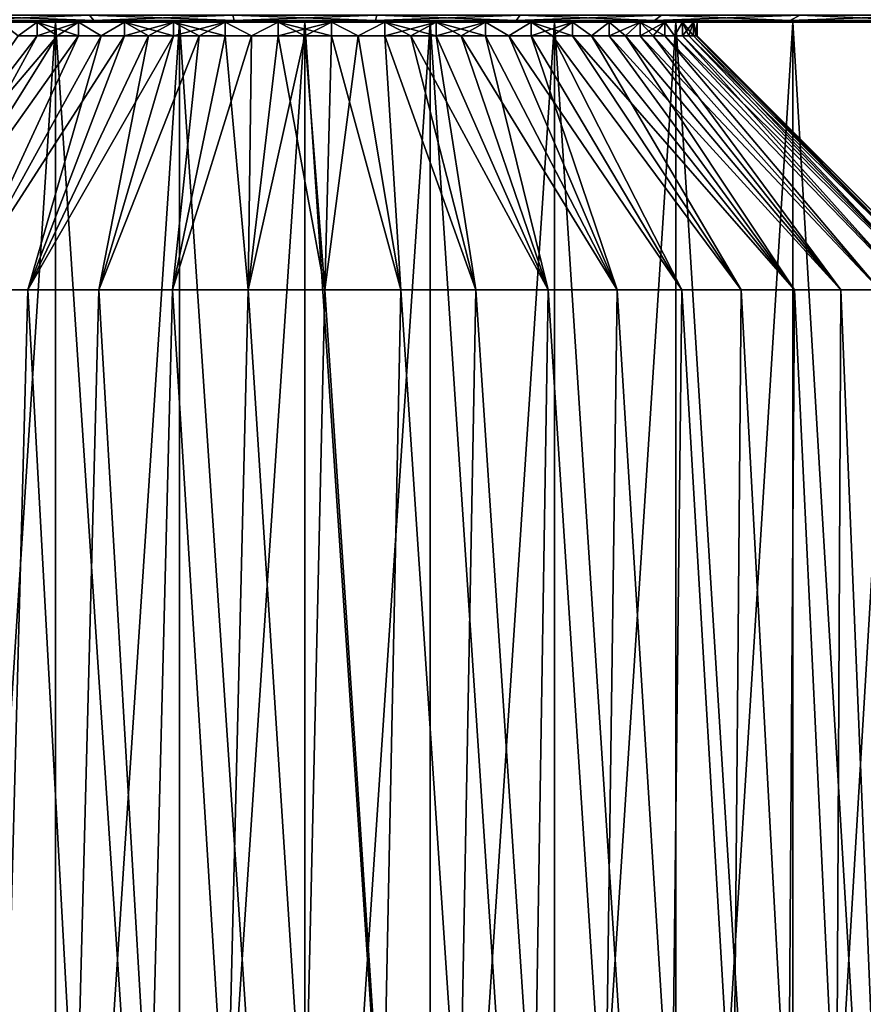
# Model space of a CAD drawing. Header units: metres. Extents: x -109 to 109, y -78 to 121.
# Tile 320 of 656: x -80 to -70, y 99 to 110. Entities that reach past the tile are written whole.
import ezdxf

# ---------------------------------------------------------------- set-up
doc = ezdxf.new("R2010")
doc.units = ezdxf.units.M
doc.layers.add('solid_508554_SW0001', color=7, linetype='CONTINUOUS')

msp = doc.modelspace()

# ---------------------------------------------------------------- linework, layer by layer
at = {"layer": 'solid_508554_SW0001'}
for points in [[(-80.289268, 109.844559, -47.619591), (-79.573021, 109.825623, -47.444843), (-81.072449, 109.825623, -47.069153)], [(-80.289268, 109.844559, -16.380411), (-81.072357, 109.825623, -16.930819), (-79.572922, 109.825623, -16.555138)], [(-80.364944, 109.901176, -16.068478), (-80.289268, 109.844559, -16.380411), (-78.787376, 109.844559, -16.090944)], [(-78.833054, 109.901176, -15.77323), (-80.364944, 109.901176, -16.068478), (-78.787376, 109.844559, -16.090944)], [(-80.364944, 109.901176, -47.931522), (-78.833054, 109.901176, -48.226768), (-80.289268, 109.844559, -47.619591)], [(-78.833054, 109.901176, -48.226768), (-78.787376, 109.844559, -47.909058), (-80.289268, 109.844559, -47.619591)], [(-78.787376, 109.844559, -16.090944), (-80.289268, 109.844559, -16.380411), (-79.572922, 109.825623, -16.555138)], [(-80.289268, 109.844559, -47.619591), (-78.787376, 109.844559, -47.909058), (-79.573021, 109.825623, -47.444843)], [(-78.787376, 109.844559, -47.909058), (-78.043976, 109.825623, -47.671719), (-79.573021, 109.825623, -47.444843)], [(-78.787376, 109.844559, -16.090944), (-79.572922, 109.825623, -16.555138), (-78.043877, 109.825623, -16.328272)], [(-78.833054, 109.901176, -15.77323), (-78.787376, 109.844559, -16.090944), (-77.264771, 109.844559, -15.945553)], [(-77.280037, 109.901176, -15.624934), (-78.833054, 109.901176, -15.77323), (-77.264771, 109.844559, -15.945553)], [(-78.833054, 109.901176, -48.226768), (-77.280037, 109.901176, -48.375065), (-78.787376, 109.844559, -47.909058)], [(-77.280037, 109.901176, -48.375065), (-77.264771, 109.844559, -48.054447), (-78.787376, 109.844559, -47.909058)], [(-77.264771, 109.844559, -15.945553), (-78.787376, 109.844559, -16.090944), (-78.043877, 109.825623, -16.328272)], [(-78.787376, 109.844559, -47.909058), (-77.264771, 109.844559, -48.054447), (-78.043976, 109.825623, -47.671719)], [(-77.264771, 109.844559, -48.054447), (-76.500046, 109.825623, -47.747589), (-78.043976, 109.825623, -47.671719)], [(-77.264771, 109.844559, -15.945553), (-78.043877, 109.825623, -16.328272), (-76.499954, 109.825623, -16.252409)], [(-77.280037, 109.901176, -15.624934), (-77.264771, 109.844559, -15.945553), (-75.735229, 109.844559, -15.945553)], [(-75.719963, 109.901176, -15.624934), (-77.280037, 109.901176, -15.624934), (-75.735229, 109.844559, -15.945553)], [(-77.280037, 109.901176, -48.375065), (-75.719963, 109.901176, -48.375065), (-77.264771, 109.844559, -48.054447)], [(-75.719963, 109.901176, -48.375065), (-75.735229, 109.844559, -48.054447), (-77.264771, 109.844559, -48.054447)], [(-75.735229, 109.844559, -15.945553), (-77.264771, 109.844559, -15.945553), (-76.499954, 109.825623, -16.252409)], [(-77.264771, 109.844559, -48.054447), (-75.735229, 109.844559, -48.054447), (-76.500046, 109.825623, -47.747589)], [(-75.735229, 109.844559, -48.054447), (-74.956123, 109.825623, -47.671726), (-76.500046, 109.825623, -47.747589)], [(-75.735229, 109.844559, -15.945553), (-76.499954, 109.825623, -16.252409), (-74.956024, 109.825623, -16.328281)], [(-75.719963, 109.901176, -15.624934), (-75.735229, 109.844559, -15.945553), (-74.212624, 109.844559, -16.090944)], [(-74.166946, 109.901176, -48.226768), (-74.212624, 109.844559, -47.909058), (-75.735229, 109.844559, -48.054447)], [(-75.719963, 109.901176, -48.375065), (-74.166946, 109.901176, -48.226768), (-75.735229, 109.844559, -48.054447)], [(-74.212624, 109.844559, -16.090944), (-75.735229, 109.844559, -15.945553), (-74.956024, 109.825623, -16.328281)], [(-75.735229, 109.844559, -48.054447), (-74.212624, 109.844559, -47.909058), (-74.956123, 109.825623, -47.671726)], [(-74.166946, 109.901176, -15.77323), (-75.719963, 109.901176, -15.624934), (-74.212624, 109.844559, -16.090944)], [(-74.212624, 109.844559, -47.909058), (-73.427078, 109.825623, -47.444862), (-74.956123, 109.825623, -47.671726)], [(-74.212624, 109.844559, -16.090944), (-74.956024, 109.825623, -16.328281), (-73.426979, 109.825623, -16.555157)], [(-74.166946, 109.901176, -15.77323), (-74.212624, 109.844559, -16.090944), (-72.710732, 109.844559, -16.380411)], [(-72.635056, 109.901176, -47.931522), (-72.710732, 109.844559, -47.619591), (-74.212624, 109.844559, -47.909058)], [(-74.166946, 109.901176, -48.226768), (-72.635056, 109.901176, -47.931522), (-74.212624, 109.844559, -47.909058)], [(-72.710732, 109.844559, -16.380411), (-74.212624, 109.844559, -16.090944), (-73.426979, 109.825623, -16.555157)], [(-74.212624, 109.844559, -47.909058), (-72.710732, 109.844559, -47.619591), (-73.427078, 109.825623, -47.444862)], [(-72.635056, 109.901176, -16.068478), (-74.166946, 109.901176, -15.77323), (-72.710732, 109.844559, -16.380411)], [(-72.710732, 109.844559, -47.619591), (-71.927643, 109.825623, -47.06918), (-73.427078, 109.825623, -47.444862)], [(-72.710732, 109.844559, -16.380411), (-73.426979, 109.825623, -16.555157), (-71.927551, 109.825623, -16.930847)], [(-72.635056, 109.901176, -16.068478), (-72.710732, 109.844559, -16.380411), (-71.243149, 109.844559, -16.811331)], [(-71.138168, 109.901176, -47.491997), (-71.243149, 109.844559, -47.188671), (-72.710732, 109.844559, -47.619591)], [(-72.635056, 109.901176, -47.931522), (-71.138168, 109.901176, -47.491997), (-72.710732, 109.844559, -47.619591)], [(-71.243149, 109.844559, -16.811331), (-72.710732, 109.844559, -16.380411), (-71.927551, 109.825623, -16.930847)], [(-72.710732, 109.844559, -47.619591), (-71.243149, 109.844559, -47.188671), (-71.927643, 109.825623, -47.06918)], [(-71.138168, 109.901176, -16.508003), (-72.635056, 109.901176, -16.068478), (-71.243149, 109.844559, -16.811331)], [(-71.243149, 109.844559, -47.188671), (-70.472275, 109.825623, -46.548306), (-71.927643, 109.825623, -47.06918)], [(-71.243149, 109.844559, -16.811331), (-71.927551, 109.825623, -16.930847), (-70.472183, 109.825623, -17.451733)], [(-71.138168, 109.901176, -16.508003), (-71.243149, 109.844559, -16.811331), (-69.823181, 109.844559, -17.379801)], [(-69.689835, 109.901176, -46.912174), (-69.823181, 109.844559, -46.620197), (-71.243149, 109.844559, -47.188671)], [(-71.138168, 109.901176, -47.491997), (-69.689835, 109.901176, -46.912174), (-71.243149, 109.844559, -47.188671)], [(-69.823181, 109.844559, -17.379801), (-71.243149, 109.844559, -16.811331), (-70.472183, 109.825623, -17.451733)], [(-71.243149, 109.844559, -47.188671), (-69.823181, 109.844559, -46.620197), (-70.472275, 109.825623, -46.548306)], [(-69.689835, 109.901176, -17.087826), (-71.138168, 109.901176, -16.508003), (-69.823181, 109.844559, -17.379801)], [(-69.823181, 109.844559, -46.620197), (-69.074997, 109.825623, -45.88726), (-70.472275, 109.825623, -46.548306)], [(-69.823181, 109.844559, -17.379801), (-70.472183, 109.825623, -17.451733), (-69.074913, 109.825623, -18.112785)], [(-77.858849, 109.825623, -19.071213), (-85.250725, 109.825623, -18.907581), (-86.492172, 109.825623, -19.828594)], [(-79.202827, 109.825623, -19.284077), (-77.858849, 109.825623, -19.071213), (-86.492172, 109.825623, -19.828594)], [(-80.517212, 109.825623, -19.636263), (-79.202827, 109.825623, -19.284077), (-86.492172, 109.825623, -19.828594)], [(-85.250809, 109.825623, -45.092365), (-83.925087, 109.825623, -45.887215), (-67.749275, 109.825623, -45.092419)], [(-76.5, 109.825623, -45), (-85.250809, 109.825623, -45.092365), (-67.749275, 109.825623, -45.092419)], [(-79.202827, 109.825623, -44.715923), (-80.517212, 109.825623, -44.363735), (-85.250809, 109.825623, -45.092365)], [(-77.858849, 109.825623, -44.928787), (-79.202827, 109.825623, -44.715923), (-85.250809, 109.825623, -45.092365)], [(-76.5, 109.825623, -45), (-77.858849, 109.825623, -44.928787), (-85.250809, 109.825623, -45.092365)], [(-69.074913, 109.825623, -18.112785), (-83.925003, 109.825623, -18.11274), (-85.250725, 109.825623, -18.907581)], [(-67.749191, 109.825623, -18.907635), (-69.074913, 109.825623, -18.112785), (-85.250725, 109.825623, -18.907581)], [(-76.5, 109.825623, -19), (-67.749191, 109.825623, -18.907635), (-85.250725, 109.825623, -18.907581)], [(-77.858849, 109.825623, -19.071213), (-76.5, 109.825623, -19), (-85.250725, 109.825623, -18.907581)], [(-83.925087, 109.825623, -45.887215), (-69.074997, 109.825623, -45.88726), (-67.749275, 109.825623, -45.092419)], [(-83.925087, 109.825623, -45.887215), (-82.527817, 109.825623, -46.548267), (-69.074997, 109.825623, -45.88726)], [(-70.472183, 109.825623, -17.451733), (-82.527725, 109.825623, -17.451694), (-83.925003, 109.825623, -18.11274)], [(-69.074913, 109.825623, -18.112785), (-70.472183, 109.825623, -17.451733), (-83.925003, 109.825623, -18.11274)], [(-82.527817, 109.825623, -46.548267), (-70.472275, 109.825623, -46.548306), (-69.074997, 109.825623, -45.88726)], [(-82.527817, 109.825623, -46.548267), (-81.072449, 109.825623, -47.069153), (-70.472275, 109.825623, -46.548306)], [(-71.927551, 109.825623, -16.930847), (-81.072357, 109.825623, -16.930819), (-82.527725, 109.825623, -17.451694)], [(-70.472183, 109.825623, -17.451733), (-71.927551, 109.825623, -16.930847), (-82.527725, 109.825623, -17.451694)], [(-81.072449, 109.825623, -47.069153), (-71.927643, 109.825623, -47.06918), (-70.472275, 109.825623, -46.548306)], [(-81.072449, 109.825623, -47.069153), (-79.573021, 109.825623, -47.444843), (-71.927643, 109.825623, -47.06918)], [(-73.426979, 109.825623, -16.555157), (-79.572922, 109.825623, -16.555138), (-81.072357, 109.825623, -16.930819)], [(-71.927551, 109.825623, -16.930847), (-73.426979, 109.825623, -16.555157), (-81.072357, 109.825623, -16.930819)], [(-80.710419, 109.825623, -32.578693), (-72.25, 109.825623, -32), (-80.75, 109.825623, -32)], [(-72.289581, 109.825623, -31.421307), (-80.710419, 109.825623, -31.421307), (-80.75, 109.825623, -32)], [(-72.25, 109.825623, -32), (-72.289581, 109.825623, -31.421307), (-80.75, 109.825623, -32)], [(-80.710419, 109.825623, -32.578693), (-80.5924, 109.825623, -33.146618), (-72.289581, 109.825623, -32.578693)], [(-80.710419, 109.825623, -32.578693), (-72.289581, 109.825623, -32.578693), (-72.25, 109.825623, -32)], [(-72.289581, 109.825623, -31.421307), (-72.4076, 109.825623, -30.85338), (-80.710419, 109.825623, -31.421307)], [(-72.4076, 109.825623, -30.85338), (-80.5924, 109.825623, -30.85338), (-80.710419, 109.825623, -31.421307)], [(-80.5924, 109.825623, -33.146618), (-80.398148, 109.825623, -33.693195), (-72.4076, 109.825623, -33.146618)], [(-80.5924, 109.825623, -33.146618), (-72.4076, 109.825623, -33.146618), (-72.289581, 109.825623, -32.578693)], [(-72.4076, 109.825623, -30.85338), (-72.601852, 109.825623, -30.306805), (-80.5924, 109.825623, -30.85338)], [(-72.601852, 109.825623, -30.306805), (-80.398148, 109.825623, -30.306805), (-80.5924, 109.825623, -30.85338)], [(-80.517212, 109.825623, -19.636263), (-80.517212, 89.525627, -19.636263), (-79.20285, 89.525627, -19.284081)], [(-80.517212, 109.825623, -19.636263), (-79.20285, 89.525627, -19.284081), (-79.202827, 109.825623, -19.284077)], [(-79.202827, 109.825623, -44.715923), (-79.20285, 89.525627, -44.715919), (-80.517212, 89.525627, -44.363735)], [(-79.202827, 109.825623, -44.715923), (-80.517212, 89.525627, -44.363735), (-80.517212, 109.825623, -44.363735)], [(-80.398148, 109.825623, -33.693195), (-80.131279, 109.825623, -34.208233), (-72.601852, 109.825623, -33.693195)], [(-80.398148, 109.825623, -33.693195), (-72.601852, 109.825623, -33.693195), (-72.4076, 109.825623, -33.146618)], [(-72.601852, 109.825623, -30.306805), (-72.868721, 109.825623, -29.791767), (-80.398148, 109.825623, -30.306805)], [(-72.868721, 109.825623, -29.791767), (-80.131279, 109.825623, -29.791767), (-80.398148, 109.825623, -30.306805)], [(-80.131279, 109.825623, -34.208233), (-79.796761, 109.825623, -34.682133), (-72.868721, 109.825623, -34.208233)], [(-80.131279, 109.825623, -34.208233), (-72.868721, 109.825623, -34.208233), (-72.601852, 109.825623, -33.693195)], [(-72.868721, 109.825623, -29.791767), (-73.203239, 109.825623, -29.317867), (-80.131279, 109.825623, -29.791767)], [(-73.203239, 109.825623, -29.317867), (-79.796761, 109.825623, -29.317867), (-80.131279, 109.825623, -29.791767)], [(-79.796761, 109.825623, -34.682133), (-79.400841, 109.825623, -35.106064), (-73.203239, 109.825623, -34.682133)], [(-79.796761, 109.825623, -34.682133), (-73.203239, 109.825623, -34.682133), (-72.868721, 109.825623, -34.208233)], [(-73.599159, 109.825623, -28.893936), (-79.400841, 109.825623, -28.893936), (-79.796761, 109.825623, -29.317867)], [(-73.203239, 109.825623, -29.317867), (-73.599159, 109.825623, -28.893936), (-79.796761, 109.825623, -29.317867)], [(-79.796761, 109.825623, -34.682133), (-79.606148, 109.675629, -34.900753), (-79.400841, 109.825623, -35.106064)], [(-79.400841, 109.825623, -28.893936), (-79.606148, 109.675629, -29.099247), (-79.796761, 109.825623, -29.317867)], [(-79.400841, 109.825623, -35.106064), (-79.606148, 109.675629, -34.900753), (-79.400757, 109.675629, -35.106144)], [(-79.400841, 109.825623, -28.893936), (-79.400757, 109.675629, -28.893856), (-79.606148, 109.675629, -29.099247)], [(-79.573021, 109.825623, -47.444843), (-73.427078, 109.825623, -47.444862), (-71.927643, 109.825623, -47.06918)], [(-79.573021, 109.825623, -47.444843), (-78.043976, 109.825623, -47.671719), (-73.427078, 109.825623, -47.444862)], [(-74.956024, 109.825623, -16.328281), (-78.043877, 109.825623, -16.328272), (-79.572922, 109.825623, -16.555138)], [(-73.426979, 109.825623, -16.555157), (-74.956024, 109.825623, -16.328281), (-79.572922, 109.825623, -16.555138)], [(-79.400841, 109.825623, -35.106064), (-78.950882, 109.825623, -35.47213), (-73.599159, 109.825623, -35.106064)], [(-79.400841, 109.825623, -35.106064), (-73.599159, 109.825623, -35.106064), (-73.203239, 109.825623, -34.682133)], [(-74.049118, 109.825623, -28.52787), (-78.950882, 109.825623, -28.52787), (-79.400841, 109.825623, -28.893936)], [(-73.599159, 109.825623, -28.893936), (-74.049118, 109.825623, -28.52787), (-79.400841, 109.825623, -28.893936)], [(-79.400841, 109.825623, -35.106064), (-79.400757, 109.675629, -35.106144), (-79.182114, 109.675629, -35.296783)], [(-79.400841, 109.825623, -35.106064), (-79.182114, 109.675629, -35.296783), (-78.951019, 109.675629, -35.472034)], [(-79.400841, 109.825623, -35.106064), (-78.951019, 109.675629, -35.472034), (-78.950882, 109.825623, -35.47213)], [(-78.950882, 109.825623, -28.52787), (-79.400757, 109.675629, -28.893856), (-79.400841, 109.825623, -28.893936)], [(-78.950882, 109.825623, -28.52787), (-79.182114, 109.675629, -28.703217), (-79.400757, 109.675629, -28.893856)], [(-79.202827, 109.825623, -19.284077), (-79.20285, 89.525627, -19.284081), (-77.858871, 89.525627, -19.071215)], [(-77.858849, 109.825623, -44.928787), (-77.858871, 89.525627, -44.928783), (-79.20285, 89.525627, -44.715919)], [(-77.858849, 109.825623, -44.928787), (-79.20285, 89.525627, -44.715919), (-79.202827, 109.825623, -44.715923)], [(-79.202827, 109.825623, -19.284077), (-77.858871, 89.525627, -19.071215), (-77.858849, 109.825623, -19.071213)], [(-78.950882, 109.825623, -28.52787), (-78.951019, 109.675629, -28.527967), (-79.182114, 109.675629, -28.703217)], [(-78.950882, 109.825623, -35.47213), (-78.951019, 109.675629, -35.472034), (-78.708168, 109.675629, -35.631321)], [(-78.950882, 109.825623, -28.52787), (-78.708168, 109.675629, -28.368681), (-78.951019, 109.675629, -28.527967)], [(-78.950882, 109.825623, -35.47213), (-78.455284, 109.825623, -35.77351), (-74.049118, 109.825623, -35.47213)], [(-78.950882, 109.825623, -35.47213), (-74.049118, 109.825623, -35.47213), (-73.599159, 109.825623, -35.106064)], [(-74.049118, 109.825623, -28.52787), (-74.544716, 109.825623, -28.226492), (-78.950882, 109.825623, -28.52787)], [(-74.544716, 109.825623, -28.226492), (-78.455284, 109.825623, -28.226492), (-78.950882, 109.825623, -28.52787)], [(-78.950882, 109.825623, -35.47213), (-78.708168, 109.675629, -35.631321), (-78.455284, 109.825623, -35.77351)], [(-78.455284, 109.825623, -28.226492), (-78.708168, 109.675629, -28.368681), (-78.950882, 109.825623, -28.52787)], [(-78.455284, 109.825623, -35.77351), (-78.708168, 109.675629, -35.631321), (-78.45517, 109.675629, -35.773567)], [(-78.455284, 109.825623, -28.226492), (-78.45517, 109.675629, -28.226433), (-78.708168, 109.675629, -28.368681)], [(-78.455284, 109.825623, -35.77351), (-77.923256, 109.825623, -36.004604), (-74.544716, 109.825623, -35.77351)], [(-78.455284, 109.825623, -35.77351), (-74.544716, 109.825623, -35.77351), (-74.049118, 109.825623, -35.47213)], [(-74.544716, 109.825623, -28.226492), (-75.076744, 109.825623, -27.995398), (-78.455284, 109.825623, -28.226492)], [(-75.076744, 109.825623, -27.995398), (-77.923256, 109.825623, -27.995398), (-78.455284, 109.825623, -28.226492)], [(-78.455284, 109.825623, -35.77351), (-78.45517, 109.675629, -35.773567), (-78.193344, 109.675629, -35.898087)], [(-78.455284, 109.825623, -35.77351), (-78.193344, 109.675629, -35.898087), (-77.923248, 109.675629, -36.004604)], [(-78.455284, 109.825623, -35.77351), (-77.923248, 109.675629, -36.004604), (-77.923256, 109.825623, -36.004604)], [(-77.923256, 109.825623, -27.995398), (-78.45517, 109.675629, -28.226433), (-78.455284, 109.825623, -28.226492)], [(-77.923256, 109.825623, -27.995398), (-78.193344, 109.675629, -28.101912), (-78.45517, 109.675629, -28.226433)], [(-77.923256, 109.825623, -27.995398), (-77.923248, 109.675629, -27.995396), (-78.193344, 109.675629, -28.101912)], [(-78.043976, 109.825623, -47.671719), (-74.956123, 109.825623, -47.671726), (-73.427078, 109.825623, -47.444862)], [(-78.043976, 109.825623, -47.671719), (-76.500046, 109.825623, -47.747589), (-74.956123, 109.825623, -47.671726)], [(-74.956024, 109.825623, -16.328281), (-76.499954, 109.825623, -16.252409), (-78.043877, 109.825623, -16.328272)], [(-77.923256, 109.825623, -36.004604), (-77.3647, 109.825623, -36.161102), (-75.076744, 109.825623, -36.004604)], [(-77.923256, 109.825623, -36.004604), (-75.076744, 109.825623, -36.004604), (-74.544716, 109.825623, -35.77351)], [(-75.076744, 109.825623, -27.995398), (-75.6353, 109.825623, -27.838898), (-77.923256, 109.825623, -27.995398)], [(-75.6353, 109.825623, -27.838898), (-77.3647, 109.825623, -27.838898), (-77.923256, 109.825623, -27.995398)], [(-77.923256, 109.825623, -36.004604), (-77.923248, 109.675629, -36.004604), (-77.646454, 109.675629, -36.092449)], [(-77.923256, 109.825623, -36.004604), (-77.646454, 109.675629, -36.092449), (-77.364822, 109.675629, -36.161079)], [(-77.923256, 109.825623, -36.004604), (-77.364822, 109.675629, -36.161079), (-77.3647, 109.825623, -36.161102)], [(-77.3647, 109.825623, -27.838898), (-77.923248, 109.675629, -27.995396), (-77.923256, 109.825623, -27.995398)], [(-77.3647, 109.825623, -27.838898), (-77.646454, 109.675629, -27.907551), (-77.923248, 109.675629, -27.995396)], [(-77.858849, 109.825623, -19.071213), (-77.858871, 89.525627, -19.071215), (-76.5, 89.525627, -19)], [(-76.5, 109.825623, -45), (-76.5, 89.525627, -45), (-77.858871, 89.525627, -44.928783)], [(-76.5, 109.825623, -45), (-77.858871, 89.525627, -44.928783), (-77.858849, 109.825623, -44.928787)], [(-77.858849, 109.825623, -19.071213), (-76.5, 89.525627, -19), (-76.5, 109.825623, -19)], [(-77.3647, 109.825623, -27.838898), (-77.364822, 109.675629, -27.838921), (-77.646454, 109.675629, -27.907551)], [(-77.3647, 109.825623, -36.161102), (-77.364822, 109.675629, -36.161079), (-77.078804, 109.675629, -36.210403)], [(-77.3647, 109.825623, -27.838898), (-77.078804, 109.675629, -27.789598), (-77.364822, 109.675629, -27.838921)], [(-77.3647, 109.825623, -36.161102), (-76.790039, 109.825623, -36.240089), (-75.6353, 109.825623, -36.161102)], [(-77.3647, 109.825623, -36.161102), (-75.6353, 109.825623, -36.161102), (-75.076744, 109.825623, -36.004604)], [(-75.6353, 109.825623, -27.838898), (-76.209961, 109.825623, -27.759911), (-77.3647, 109.825623, -27.838898)], [(-76.209961, 109.825623, -27.759911), (-76.790039, 109.825623, -27.759911), (-77.3647, 109.825623, -27.838898)], [(-77.3647, 109.825623, -36.161102), (-77.078804, 109.675629, -36.210403), (-76.790039, 109.825623, -36.240089)], [(-76.790039, 109.825623, -27.759911), (-77.078804, 109.675629, -27.789598), (-77.3647, 109.825623, -27.838898)], [(-76.790039, 109.825623, -36.240089), (-77.078804, 109.675629, -36.210403), (-76.789864, 109.675629, -36.240105)], [(-76.790039, 109.825623, -27.759911), (-76.789864, 109.675629, -27.759895), (-77.078804, 109.675629, -27.789598)], [(-76.790039, 109.825623, -36.240089), (-76.209961, 109.825623, -36.240089), (-75.6353, 109.825623, -36.161102)], [(-76.790039, 109.825623, -36.240089), (-76.789864, 109.675629, -36.240105), (-76.5, 109.675629, -36.25)], [(-76.790039, 109.825623, -36.240089), (-76.5, 109.675629, -36.25), (-76.210136, 109.675629, -36.240105)], [(-76.790039, 109.825623, -36.240089), (-76.210136, 109.675629, -36.240105), (-76.209961, 109.825623, -36.240089)], [(-76.209961, 109.825623, -27.759911), (-76.789864, 109.675629, -27.759895), (-76.790039, 109.825623, -27.759911)], [(-76.209961, 109.825623, -27.759911), (-76.5, 109.675629, -27.75), (-76.789864, 109.675629, -27.759895)], [(-76.209961, 109.825623, -27.759911), (-76.210136, 109.675629, -27.759895), (-76.5, 109.675629, -27.75)], [(-76.5, 109.825623, -19), (-76.5, 89.525627, -19), (-75.141129, 89.525627, -19.071215)], [(-76.5, 109.825623, -19), (-75.141129, 89.525627, -19.071215), (-75.141151, 109.825623, -19.071213)], [(-75.141151, 109.825623, -44.928787), (-75.141129, 89.525627, -44.928783), (-76.5, 89.525627, -45)], [(-75.141151, 109.825623, -44.928787), (-76.5, 89.525627, -45), (-76.5, 109.825623, -45)], [(-76.5, 109.825623, -19), (-75.141151, 109.825623, -19.071213), (-67.749191, 109.825623, -18.907635)], [(-75.141151, 109.825623, -44.928787), (-76.5, 109.825623, -45), (-67.749275, 109.825623, -45.092419)], [(-76.209961, 109.825623, -36.240089), (-76.210136, 109.675629, -36.240105), (-75.921196, 109.675629, -36.210403)], [(-76.209961, 109.825623, -27.759911), (-75.921196, 109.675629, -27.789598), (-76.210136, 109.675629, -27.759895)], [(-76.209961, 109.825623, -36.240089), (-75.921196, 109.675629, -36.210403), (-75.6353, 109.825623, -36.161102)], [(-75.6353, 109.825623, -27.838898), (-75.921196, 109.675629, -27.789598), (-76.209961, 109.825623, -27.759911)], [(-75.6353, 109.825623, -36.161102), (-75.921196, 109.675629, -36.210403), (-75.635178, 109.675629, -36.161079)], [(-75.6353, 109.825623, -27.838898), (-75.635178, 109.675629, -27.838921), (-75.921196, 109.675629, -27.789598)], [(-75.6353, 109.825623, -36.161102), (-75.635178, 109.675629, -36.161079), (-75.353546, 109.675629, -36.092449)], [(-75.6353, 109.825623, -36.161102), (-75.353546, 109.675629, -36.092449), (-75.076752, 109.675629, -36.004604)], [(-75.6353, 109.825623, -36.161102), (-75.076752, 109.675629, -36.004604), (-75.076744, 109.825623, -36.004604)], [(-75.076744, 109.825623, -27.995398), (-75.635178, 109.675629, -27.838921), (-75.6353, 109.825623, -27.838898)], [(-75.076744, 109.825623, -27.995398), (-75.353546, 109.675629, -27.907551), (-75.635178, 109.675629, -27.838921)], [(-75.076744, 109.825623, -27.995398), (-75.076752, 109.675629, -27.995396), (-75.353546, 109.675629, -27.907551)], [(-75.141151, 109.825623, -19.071213), (-75.141129, 89.525627, -19.071215), (-73.79715, 89.525627, -19.284081)], [(-75.141151, 109.825623, -19.071213), (-73.79715, 89.525627, -19.284081), (-73.797173, 109.825623, -19.284077)], [(-73.797173, 109.825623, -44.715923), (-75.141129, 89.525627, -44.928783), (-75.141151, 109.825623, -44.928787)], [(-75.141151, 109.825623, -19.071213), (-73.797173, 109.825623, -19.284077), (-67.749191, 109.825623, -18.907635)], [(-75.141151, 109.825623, -44.928787), (-67.749275, 109.825623, -45.092419), (-66.507828, 109.825623, -44.171406)], [(-73.797173, 109.825623, -44.715923), (-75.141151, 109.825623, -44.928787), (-66.507828, 109.825623, -44.171406)], [(-73.797173, 109.825623, -44.715923), (-73.79715, 89.525627, -44.715919), (-75.141129, 89.525627, -44.928783)], [(-75.076744, 109.825623, -36.004604), (-75.076752, 109.675629, -36.004604), (-74.806656, 109.675629, -35.898087)], [(-74.544716, 109.825623, -28.226492), (-74.806656, 109.675629, -28.101912), (-75.076752, 109.675629, -27.995396)], [(-74.544716, 109.825623, -28.226492), (-75.076752, 109.675629, -27.995396), (-75.076744, 109.825623, -27.995398)], [(-75.076744, 109.825623, -36.004604), (-74.806656, 109.675629, -35.898087), (-74.54483, 109.675629, -35.773567)], [(-75.076744, 109.825623, -36.004604), (-74.54483, 109.675629, -35.773567), (-74.544716, 109.825623, -35.77351)], [(-74.544716, 109.825623, -28.226492), (-74.54483, 109.675629, -28.226433), (-74.806656, 109.675629, -28.101912)], [(-74.544716, 109.825623, -35.77351), (-74.54483, 109.675629, -35.773567), (-74.291832, 109.675629, -35.631321)], [(-74.544716, 109.825623, -28.226492), (-74.291832, 109.675629, -28.368681), (-74.54483, 109.675629, -28.226433)], [(-74.544716, 109.825623, -35.77351), (-74.291832, 109.675629, -35.631321), (-74.049118, 109.825623, -35.47213)], [(-74.049118, 109.825623, -28.52787), (-74.291832, 109.675629, -28.368681), (-74.544716, 109.825623, -28.226492)], [(-74.049118, 109.825623, -35.47213), (-74.291832, 109.675629, -35.631321), (-74.048981, 109.675629, -35.472034)], [(-74.049118, 109.825623, -28.52787), (-74.048981, 109.675629, -28.527967), (-74.291832, 109.675629, -28.368681)], [(-74.049118, 109.825623, -35.47213), (-74.048981, 109.675629, -35.472034), (-73.817886, 109.675629, -35.296783)], [(-74.049118, 109.825623, -35.47213), (-73.817886, 109.675629, -35.296783), (-73.599243, 109.675629, -35.106144)], [(-74.049118, 109.825623, -35.47213), (-73.599243, 109.675629, -35.106144), (-73.599159, 109.825623, -35.106064)], [(-73.599159, 109.825623, -28.893936), (-74.048981, 109.675629, -28.527967), (-74.049118, 109.825623, -28.52787)], [(-73.599159, 109.825623, -28.893936), (-73.817886, 109.675629, -28.703217), (-74.048981, 109.675629, -28.527967)], [(-73.599159, 109.825623, -28.893936), (-73.599243, 109.675629, -28.893856), (-73.817886, 109.675629, -28.703217)], [(-73.797173, 109.825623, -19.284077), (-73.79715, 89.525627, -19.284081), (-72.482788, 89.525627, -19.636263)], [(-73.797173, 109.825623, -19.284077), (-72.482788, 89.525627, -19.636263), (-72.482788, 109.825623, -19.636263)], [(-72.482788, 109.825623, -44.363735), (-73.79715, 89.525627, -44.715919), (-73.797173, 109.825623, -44.715923)], [(-73.797173, 109.825623, -19.284077), (-72.482788, 109.825623, -19.636263), (-67.749191, 109.825623, -18.907635)], [(-72.482788, 109.825623, -44.363735), (-73.797173, 109.825623, -44.715923), (-66.507828, 109.825623, -44.171406)], [(-72.482788, 109.825623, -44.363735), (-72.482788, 89.525627, -44.363735), (-73.79715, 89.525627, -44.715919)], [(-73.599159, 109.825623, -35.106064), (-73.599243, 109.675629, -35.106144), (-73.393852, 109.675629, -34.900753)], [(-73.599159, 109.825623, -28.893936), (-73.393852, 109.675629, -29.099247), (-73.599243, 109.675629, -28.893856)], [(-73.599159, 109.825623, -35.106064), (-73.393852, 109.675629, -34.900753), (-73.203239, 109.825623, -34.682133)], [(-73.203239, 109.825623, -29.317867), (-73.393852, 109.675629, -29.099247), (-73.599159, 109.825623, -28.893936)], [(-73.203239, 109.825623, -34.682133), (-73.393852, 109.675629, -34.900753), (-73.203217, 109.675629, -34.68211)], [(-73.203239, 109.825623, -29.317867), (-73.203217, 109.675629, -29.317888), (-73.393852, 109.675629, -29.099247)], [(-73.203239, 109.825623, -34.682133), (-73.203217, 109.675629, -34.68211), (-73.027969, 109.675629, -34.451019)], [(-73.203239, 109.825623, -34.682133), (-73.027969, 109.675629, -34.451019), (-72.868721, 109.825623, -34.208233)], [(-72.868721, 109.825623, -29.791767), (-73.203217, 109.675629, -29.317888), (-73.203239, 109.825623, -29.317867)], [(-72.868721, 109.825623, -29.791767), (-73.027969, 109.675629, -29.548983), (-73.203217, 109.675629, -29.317888)], [(-72.868721, 109.825623, -34.208233), (-73.027969, 109.675629, -34.451019), (-72.868683, 109.675629, -34.208172)], [(-72.868721, 109.825623, -29.791767), (-72.868683, 109.675629, -29.791828), (-73.027969, 109.675629, -29.548983)], [(-72.868721, 109.825623, -34.208233), (-72.868683, 109.675629, -34.208172), (-72.726433, 109.675629, -33.95517)], [(-72.868721, 109.825623, -34.208233), (-72.726433, 109.675629, -33.95517), (-72.601913, 109.675629, -33.69334)], [(-72.868721, 109.825623, -34.208233), (-72.601913, 109.675629, -33.69334), (-72.601852, 109.825623, -33.693195)], [(-72.601852, 109.825623, -30.306805), (-72.868683, 109.675629, -29.791828), (-72.868721, 109.825623, -29.791767)], [(-72.601852, 109.825623, -30.306805), (-72.726433, 109.675629, -30.04483), (-72.868683, 109.675629, -29.791828)], [(-72.601852, 109.825623, -30.306805), (-72.601913, 109.675629, -30.306658), (-72.726433, 109.675629, -30.04483)], [(-72.601852, 109.825623, -33.693195), (-72.601913, 109.675629, -33.69334), (-72.495392, 109.675629, -33.423248)], [(-72.601852, 109.825623, -30.306805), (-72.495392, 109.675629, -30.57675), (-72.601913, 109.675629, -30.306658)], [(-72.601852, 109.825623, -33.693195), (-72.495392, 109.675629, -33.423248), (-72.4076, 109.825623, -33.146618)], [(-72.4076, 109.825623, -30.85338), (-72.495392, 109.675629, -30.57675), (-72.601852, 109.825623, -30.306805)], [(-72.4076, 109.825623, -33.146618), (-72.495392, 109.675629, -33.423248), (-72.407547, 109.675629, -33.146454)], [(-72.4076, 109.825623, -30.85338), (-72.407547, 109.675629, -30.853548), (-72.495392, 109.675629, -30.57675)], [(-72.482788, 109.825623, -19.636263), (-72.482788, 89.525627, -19.636263), (-71.212433, 89.525627, -20.123905)], [(-72.482788, 109.825623, -19.636263), (-71.212433, 89.525627, -20.123905), (-71.212418, 109.825623, -20.123913)], [(-71.212418, 109.825623, -43.876087), (-71.212433, 89.525627, -43.876095), (-72.482788, 89.525627, -44.363735)], [(-71.212418, 109.825623, -43.876087), (-72.482788, 89.525627, -44.363735), (-72.482788, 109.825623, -44.363735)], [(-72.482788, 109.825623, -19.636263), (-66.507751, 109.825623, -19.828655), (-67.749191, 109.825623, -18.907635)], [(-72.482788, 109.825623, -19.636263), (-71.212418, 109.825623, -20.123913), (-66.507751, 109.825623, -19.828655)], [(-71.212418, 109.825623, -43.876087), (-72.482788, 109.825623, -44.363735), (-66.507828, 109.825623, -44.171406)], [(-72.4076, 109.825623, -33.146618), (-72.407547, 109.675629, -33.146454), (-72.338921, 109.675629, -32.864822)], [(-72.4076, 109.825623, -33.146618), (-72.338921, 109.675629, -32.864822), (-72.289597, 109.675629, -32.578804)], [(-72.4076, 109.825623, -33.146618), (-72.289597, 109.675629, -32.578804), (-72.289581, 109.825623, -32.578693)], [(-72.289581, 109.825623, -31.421307), (-72.407547, 109.675629, -30.853548), (-72.4076, 109.825623, -30.85338)], [(-72.289581, 109.825623, -31.421307), (-72.338921, 109.675629, -31.13518), (-72.407547, 109.675629, -30.853548)], [(-72.289581, 109.825623, -31.421307), (-72.289597, 109.675629, -31.421196), (-72.338921, 109.675629, -31.13518)], [(-72.289581, 109.825623, -32.578693), (-72.289597, 109.675629, -32.578804), (-72.259895, 109.675629, -32.28986)], [(-72.289581, 109.825623, -31.421307), (-72.259895, 109.675629, -31.710138), (-72.289597, 109.675629, -31.421196)], [(-72.289581, 109.825623, -32.578693), (-72.259895, 109.675629, -32.28986), (-72.25, 109.675629, -32)], [(-72.289581, 109.825623, -32.578693), (-72.25, 109.675629, -32), (-72.25, 109.825623, -32)], [(-72.25, 109.825623, -32), (-72.259895, 109.675629, -31.710138), (-72.289581, 109.825623, -31.421307)], [(-72.25, 109.825623, -32), (-72.25, 109.675629, -32), (-72.259895, 109.675629, -31.710138)], [(-71.212418, 109.825623, -20.123913), (-71.212433, 89.525627, -20.123905), (-70.000008, 89.525627, -20.741665)], [(-69.999985, 109.825623, -43.25832), (-70.000008, 89.525627, -43.258335), (-71.212433, 89.525627, -43.876095)], [(-69.999985, 109.825623, -43.25832), (-71.212433, 89.525627, -43.876095), (-71.212418, 109.825623, -43.876087)], [(-71.212418, 109.825623, -20.123913), (-70.000008, 89.525627, -20.741665), (-69.999985, 109.825623, -20.74168)], [(-71.212418, 109.825623, -20.123913), (-69.999985, 109.825623, -20.74168), (-66.507751, 109.825623, -19.828655)], [(-71.212418, 109.825623, -43.876087), (-66.507828, 109.825623, -44.171406), (-65.362648, 109.825623, -43.133106)], [(-69.999985, 109.825623, -43.25832), (-71.212418, 109.825623, -43.876087), (-65.362648, 109.825623, -43.133106)], [(-81.514572, 106.925629, -36.88406), (-79.400757, 109.675629, -35.106144), (-79.606148, 109.675629, -34.900753)], [(-81.514572, 106.925629, -36.88406), (-80.901939, 106.925629, -37.442696), (-79.400757, 109.675629, -35.106144)], [(-79.182114, 109.675629, -28.703217), (-80.901939, 106.925629, -26.557302), (-81.514572, 106.925629, -27.11594)], [(-79.400757, 109.675629, -28.893856), (-79.182114, 109.675629, -28.703217), (-81.514572, 106.925629, -27.11594)], [(-79.606148, 109.675629, -29.099247), (-79.400757, 109.675629, -28.893856), (-81.514572, 106.925629, -27.11594)], [(-80.901939, 106.925629, -37.442696), (-79.182114, 109.675629, -35.296783), (-79.400757, 109.675629, -35.106144)], [(-80.901939, 106.925629, -37.442696), (-78.951019, 109.675629, -35.472034), (-79.182114, 109.675629, -35.296783)], [(-80.901939, 106.925629, -37.442696), (-80.227898, 106.925629, -37.924763), (-78.951019, 109.675629, -35.472034)], [(-78.951019, 109.675629, -28.527967), (-80.227898, 106.925629, -26.075237), (-80.901939, 106.925629, -26.557302)], [(-79.182114, 109.675629, -28.703217), (-78.951019, 109.675629, -28.527967), (-80.901939, 106.925629, -26.557302)], [(-80.227898, 106.925629, -37.924763), (-78.708168, 109.675629, -35.631321), (-78.951019, 109.675629, -35.472034)], [(-80.227898, 106.925629, -37.924763), (-79.501686, 106.925629, -38.323757), (-78.708168, 109.675629, -35.631321)], [(-78.45517, 109.675629, -28.226433), (-79.501686, 106.925629, -25.676243), (-80.227898, 106.925629, -26.075237)], [(-78.708168, 109.675629, -28.368681), (-78.45517, 109.675629, -28.226433), (-80.227898, 106.925629, -26.075237)], [(-78.951019, 109.675629, -28.527967), (-78.708168, 109.675629, -28.368681), (-80.227898, 106.925629, -26.075237)], [(-79.501686, 106.925629, -38.323757), (-78.45517, 109.675629, -35.773567), (-78.708168, 109.675629, -35.631321)], [(-79.501686, 106.925629, -38.323757), (-78.193344, 109.675629, -35.898087), (-78.45517, 109.675629, -35.773567)], [(-79.501686, 106.925629, -38.323757), (-78.732956, 106.925629, -38.634296), (-78.193344, 109.675629, -35.898087)], [(-77.923248, 109.675629, -27.995396), (-78.732956, 106.925629, -25.365702), (-79.501686, 106.925629, -25.676243)], [(-78.193344, 109.675629, -28.101912), (-77.923248, 109.675629, -27.995396), (-79.501686, 106.925629, -25.676243)], [(-78.45517, 109.675629, -28.226433), (-78.193344, 109.675629, -28.101912), (-79.501686, 106.925629, -25.676243)], [(-78.732956, 106.925629, -38.634296), (-77.923248, 109.675629, -36.004604), (-78.193344, 109.675629, -35.898087)], [(-78.732956, 106.925629, -38.634296), (-77.646454, 109.675629, -36.092449), (-77.923248, 109.675629, -36.004604)], [(-78.732956, 106.925629, -38.634296), (-77.933372, 106.925629, -38.851673), (-77.646454, 109.675629, -36.092449)], [(-77.646454, 109.675629, -27.907551), (-77.933372, 106.925629, -25.148325), (-78.732956, 106.925629, -25.365702)], [(-77.923248, 109.675629, -27.995396), (-77.646454, 109.675629, -27.907551), (-78.732956, 106.925629, -25.365702)], [(-77.933372, 106.925629, -38.851673), (-77.364822, 109.675629, -36.161079), (-77.646454, 109.675629, -36.092449)], [(-77.933372, 106.925629, -38.851673), (-77.113518, 106.925629, -38.973061), (-77.364822, 109.675629, -36.161079)], [(-77.078804, 109.675629, -27.789598), (-77.113518, 106.925629, -25.026937), (-77.933372, 106.925629, -25.148325)], [(-77.364822, 109.675629, -27.838921), (-77.078804, 109.675629, -27.789598), (-77.933372, 106.925629, -25.148325)], [(-77.646454, 109.675629, -27.907551), (-77.364822, 109.675629, -27.838921), (-77.933372, 106.925629, -25.148325)], [(-77.113518, 106.925629, -38.973061), (-77.078804, 109.675629, -36.210403), (-77.364822, 109.675629, -36.161079)], [(-77.113518, 106.925629, -38.973061), (-76.789864, 109.675629, -36.240105), (-77.078804, 109.675629, -36.210403)], [(-77.113518, 106.925629, -38.973061), (-76.284882, 106.925629, -38.996693), (-76.789864, 109.675629, -36.240105)], [(-76.5, 109.675629, -27.75), (-76.284882, 106.925629, -25.003305), (-77.113518, 106.925629, -25.026937)], [(-76.789864, 109.675629, -27.759895), (-76.5, 109.675629, -27.75), (-77.113518, 106.925629, -25.026937)], [(-77.078804, 109.675629, -27.789598), (-76.789864, 109.675629, -27.759895), (-77.113518, 106.925629, -25.026937)], [(-76.284882, 106.925629, -38.996693), (-76.5, 109.675629, -36.25), (-76.789864, 109.675629, -36.240105)], [(-76.284882, 106.925629, -38.996693), (-76.210136, 109.675629, -36.240105), (-76.5, 109.675629, -36.25)], [(-76.5, 109.675629, -27.75), (-76.210136, 109.675629, -27.759895), (-76.284882, 106.925629, -25.003305)], [(-76.284882, 106.925629, -38.996693), (-75.459694, 106.925629, -38.922264), (-76.210136, 109.675629, -36.240105)], [(-75.921196, 109.675629, -27.789598), (-75.459694, 106.925629, -25.077734), (-76.284882, 106.925629, -25.003305)], [(-76.210136, 109.675629, -27.759895), (-75.921196, 109.675629, -27.789598), (-76.284882, 106.925629, -25.003305)], [(-75.459694, 106.925629, -38.922264), (-75.921196, 109.675629, -36.210403), (-76.210136, 109.675629, -36.240105)], [(-75.459694, 106.925629, -38.922264), (-75.635178, 109.675629, -36.161079), (-75.921196, 109.675629, -36.210403)], [(-75.921196, 109.675629, -27.789598), (-75.635178, 109.675629, -27.838921), (-75.459694, 106.925629, -25.077734)], [(-74.648727, 106.925629, -38.750763), (-75.353546, 109.675629, -36.092449), (-75.635178, 109.675629, -36.161079)], [(-75.459694, 106.925629, -38.922264), (-74.648727, 106.925629, -38.750763), (-75.635178, 109.675629, -36.161079)], [(-75.635178, 109.675629, -27.838921), (-74.648727, 106.925629, -25.249237), (-75.459694, 106.925629, -25.077734)], [(-75.635178, 109.675629, -27.838921), (-75.353546, 109.675629, -27.907551), (-74.648727, 106.925629, -25.249237)], [(-73.863716, 106.925629, -38.4846), (-75.076752, 109.675629, -36.004604), (-75.353546, 109.675629, -36.092449)], [(-74.648727, 106.925629, -38.750763), (-73.863716, 106.925629, -38.4846), (-75.353546, 109.675629, -36.092449)], [(-75.353546, 109.675629, -27.907551), (-75.076752, 109.675629, -27.995396), (-74.648727, 106.925629, -25.249237)], [(-73.863716, 106.925629, -38.4846), (-74.806656, 109.675629, -35.898087), (-75.076752, 109.675629, -36.004604)], [(-75.076752, 109.675629, -27.995396), (-73.863716, 106.925629, -25.515402), (-74.648727, 106.925629, -25.249237)], [(-75.076752, 109.675629, -27.995396), (-74.806656, 109.675629, -28.101912), (-73.863716, 106.925629, -25.515402)], [(-73.115997, 106.925629, -38.127686), (-74.54483, 109.675629, -35.773567), (-74.806656, 109.675629, -35.898087)], [(-73.863716, 106.925629, -38.4846), (-73.115997, 106.925629, -38.127686), (-74.806656, 109.675629, -35.898087)], [(-74.806656, 109.675629, -28.101912), (-74.54483, 109.675629, -28.226433), (-73.863716, 106.925629, -25.515402)], [(-73.115997, 106.925629, -38.127686), (-74.291832, 109.675629, -35.631321), (-74.54483, 109.675629, -35.773567)], [(-74.54483, 109.675629, -28.226433), (-73.115997, 106.925629, -25.872314), (-73.863716, 106.925629, -25.515402)], [(-74.54483, 109.675629, -28.226433), (-74.291832, 109.675629, -28.368681), (-73.115997, 106.925629, -25.872314)], [(-72.415329, 106.925629, -37.684669), (-74.048981, 109.675629, -35.472034), (-74.291832, 109.675629, -35.631321)], [(-73.115997, 106.925629, -38.127686), (-72.415329, 106.925629, -37.684669), (-74.291832, 109.675629, -35.631321)], [(-74.291832, 109.675629, -28.368681), (-74.048981, 109.675629, -28.527967), (-73.115997, 106.925629, -25.872314)], [(-72.415329, 106.925629, -37.684669), (-73.817886, 109.675629, -35.296783), (-74.048981, 109.675629, -35.472034)], [(-74.048981, 109.675629, -28.527967), (-72.415329, 106.925629, -26.315329), (-73.115997, 106.925629, -25.872314)], [(-74.048981, 109.675629, -28.527967), (-73.817886, 109.675629, -28.703217), (-72.415329, 106.925629, -26.315329)], [(-71.772079, 106.925629, -37.162052), (-73.599243, 109.675629, -35.106144), (-73.817886, 109.675629, -35.296783)], [(-72.415329, 106.925629, -37.684669), (-71.772079, 106.925629, -37.162052), (-73.817886, 109.675629, -35.296783)], [(-73.817886, 109.675629, -28.703217), (-71.772079, 106.925629, -26.837946), (-72.415329, 106.925629, -26.315329)], [(-73.817886, 109.675629, -28.703217), (-73.599243, 109.675629, -28.893856), (-71.772079, 106.925629, -26.837946)], [(-71.195236, 106.925629, -36.567215), (-73.393852, 109.675629, -34.900753), (-73.599243, 109.675629, -35.106144)], [(-71.772079, 106.925629, -37.162052), (-71.195236, 106.925629, -36.567215), (-73.599243, 109.675629, -35.106144)], [(-73.599243, 109.675629, -28.893856), (-73.393852, 109.675629, -29.099247), (-71.772079, 106.925629, -26.837946)], [(-71.195236, 106.925629, -36.567215), (-73.203217, 109.675629, -34.68211), (-73.393852, 109.675629, -34.900753)], [(-73.393852, 109.675629, -29.099247), (-71.195236, 106.925629, -27.432783), (-71.772079, 106.925629, -26.837946)], [(-73.393852, 109.675629, -29.099247), (-73.203217, 109.675629, -29.317888), (-71.195236, 106.925629, -27.432783)], [(-70.692451, 106.925629, -35.907986), (-73.027969, 109.675629, -34.451019), (-73.203217, 109.675629, -34.68211)], [(-71.195236, 106.925629, -36.567215), (-70.692451, 106.925629, -35.907986), (-73.203217, 109.675629, -34.68211)], [(-73.203217, 109.675629, -29.317888), (-73.027969, 109.675629, -29.548983), (-71.195236, 106.925629, -27.432783)], [(-70.692451, 106.925629, -35.907986), (-72.868683, 109.675629, -34.208172), (-73.027969, 109.675629, -34.451019)], [(-73.027969, 109.675629, -29.548983), (-70.692451, 106.925629, -28.092012), (-71.195236, 106.925629, -27.432783)], [(-73.027969, 109.675629, -29.548983), (-72.868683, 109.675629, -29.791828), (-70.692451, 106.925629, -28.092012)], [(-70.271355, 106.925629, -35.194363), (-72.726433, 109.675629, -33.95517), (-72.868683, 109.675629, -34.208172)], [(-70.692451, 106.925629, -35.907986), (-70.271355, 106.925629, -35.194363), (-72.868683, 109.675629, -34.208172)], [(-72.868683, 109.675629, -29.791828), (-72.726433, 109.675629, -30.04483), (-70.692451, 106.925629, -28.092012)], [(-70.271355, 106.925629, -35.194363), (-72.601913, 109.675629, -33.69334), (-72.726433, 109.675629, -33.95517)], [(-72.726433, 109.675629, -30.04483), (-70.271355, 106.925629, -28.805635), (-70.692451, 106.925629, -28.092012)], [(-72.726433, 109.675629, -30.04483), (-72.601913, 109.675629, -30.306658), (-70.271355, 106.925629, -28.805635)], [(-69.9375, 106.925629, -34.435902), (-72.495392, 109.675629, -33.423248), (-72.601913, 109.675629, -33.69334)], [(-70.271355, 106.925629, -35.194363), (-69.9375, 106.925629, -34.435902), (-72.601913, 109.675629, -33.69334)], [(-72.601913, 109.675629, -30.306658), (-69.9375, 106.925629, -29.564098), (-70.271355, 106.925629, -28.805635)], [(-72.601913, 109.675629, -30.306658), (-72.495392, 109.675629, -30.57675), (-69.9375, 106.925629, -29.564098)], [(-69.695526, 106.925629, -33.642902), (-72.407547, 109.675629, -33.146454), (-72.495392, 109.675629, -33.423248)], [(-69.9375, 106.925629, -34.435902), (-69.695526, 106.925629, -33.642902), (-72.495392, 109.675629, -33.423248)], [(-72.495392, 109.675629, -30.57675), (-72.407547, 109.675629, -30.853548), (-69.9375, 106.925629, -29.564098)], [(-69.695526, 106.925629, -33.642902), (-72.338921, 109.675629, -32.864822), (-72.407547, 109.675629, -33.146454)], [(-72.407547, 109.675629, -30.853548), (-69.695526, 106.925629, -30.357098), (-69.9375, 106.925629, -29.564098)], [(-72.407547, 109.675629, -30.853548), (-72.338921, 109.675629, -31.13518), (-69.695526, 106.925629, -30.357098)], [(-69.54908, 106.925629, -32.82745), (-72.289597, 109.675629, -32.578804), (-72.338921, 109.675629, -32.864822)], [(-69.695526, 106.925629, -33.642902), (-69.54908, 106.925629, -32.82745), (-72.338921, 109.675629, -32.864822)], [(-72.338921, 109.675629, -31.13518), (-72.289597, 109.675629, -31.421196), (-69.695526, 106.925629, -30.357098)], [(-69.54908, 106.925629, -32.82745), (-72.259895, 109.675629, -32.28986), (-72.289597, 109.675629, -32.578804)], [(-72.289597, 109.675629, -31.421196), (-69.54908, 106.925629, -31.172552), (-69.695526, 106.925629, -30.357098)], [(-72.289597, 109.675629, -31.421196), (-72.259895, 109.675629, -31.710138), (-69.54908, 106.925629, -31.172552)], [(-69.5, 106.925629, -32), (-72.25, 109.675629, -32), (-72.259895, 109.675629, -32.28986)], [(-69.54908, 106.925629, -32.82745), (-69.5, 106.925629, -32), (-72.259895, 109.675629, -32.28986)], [(-72.259895, 109.675629, -31.710138), (-72.25, 109.675629, -32), (-69.54908, 106.925629, -31.172552)], [(-69.54908, 106.925629, -31.172552), (-72.25, 109.675629, -32), (-69.5, 106.925629, -32)], [(-79.752998, 97.425629, -38.198223), (-79.501686, 106.925629, -38.323757), (-80.227898, 106.925629, -37.924763)], [(-79.501686, 106.925629, -25.676243), (-79.752998, 97.425629, -25.801779), (-80.227898, 106.925629, -26.075237)], [(-79.752998, 97.425629, -38.198223), (-78.982368, 97.425629, -38.545067), (-79.501686, 106.925629, -38.323757)], [(-79.501686, 106.925629, -25.676243), (-78.982368, 97.425629, -25.454935), (-79.752998, 97.425629, -25.801779)], [(-78.982368, 97.425629, -38.545067), (-78.732956, 106.925629, -38.634296), (-79.501686, 106.925629, -38.323757)], [(-78.732956, 106.925629, -25.365702), (-78.982368, 97.425629, -25.454935), (-79.501686, 106.925629, -25.676243)], [(-78.982368, 97.425629, -38.545067), (-78.17498, 97.425629, -38.796646), (-78.732956, 106.925629, -38.634296)], [(-78.732956, 106.925629, -25.365702), (-78.17498, 97.425629, -25.203354), (-78.982368, 97.425629, -25.454935)], [(-78.17498, 97.425629, -38.796646), (-77.933372, 106.925629, -38.851673), (-78.732956, 106.925629, -38.634296)], [(-77.933372, 106.925629, -25.148325), (-78.17498, 97.425629, -25.203354), (-78.732956, 106.925629, -25.365702)], [(-78.17498, 97.425629, -38.796646), (-77.343857, 97.425629, -38.948952), (-77.933372, 106.925629, -38.851673)], [(-77.933372, 106.925629, -25.148325), (-77.343857, 97.425629, -25.05105), (-78.17498, 97.425629, -25.203354)], [(-77.343857, 97.425629, -38.948952), (-77.113518, 106.925629, -38.973061), (-77.933372, 106.925629, -38.851673)], [(-77.113518, 106.925629, -25.026937), (-77.343857, 97.425629, -25.05105), (-77.933372, 106.925629, -25.148325)], [(-77.343857, 97.425629, -38.948952), (-76.5, 97.425629, -39), (-77.113518, 106.925629, -38.973061)], [(-77.113518, 106.925629, -25.026937), (-76.5, 97.425629, -25), (-77.343857, 97.425629, -25.05105)], [(-76.5, 97.425629, -39), (-76.284882, 106.925629, -38.996693), (-77.113518, 106.925629, -38.973061)], [(-76.284882, 106.925629, -25.003305), (-76.5, 97.425629, -25), (-77.113518, 106.925629, -25.026937)], [(-76.5, 97.425629, -39), (-75.656143, 97.425629, -38.948952), (-76.284882, 106.925629, -38.996693)], [(-76.284882, 106.925629, -25.003305), (-75.656143, 97.425629, -25.05105), (-76.5, 97.425629, -25)], [(-75.656143, 97.425629, -38.948952), (-75.459694, 106.925629, -38.922264), (-76.284882, 106.925629, -38.996693)], [(-75.459694, 106.925629, -25.077734), (-75.656143, 97.425629, -25.05105), (-76.284882, 106.925629, -25.003305)], [(-75.656143, 97.425629, -38.948952), (-74.82502, 97.425629, -38.796646), (-75.459694, 106.925629, -38.922264)], [(-75.459694, 106.925629, -25.077734), (-74.82502, 97.425629, -25.203354), (-75.656143, 97.425629, -25.05105)], [(-74.82502, 97.425629, -38.796646), (-74.648727, 106.925629, -38.750763), (-75.459694, 106.925629, -38.922264)], [(-74.648727, 106.925629, -25.249237), (-74.82502, 97.425629, -25.203354), (-75.459694, 106.925629, -25.077734)], [(-74.82502, 97.425629, -38.796646), (-74.017632, 97.425629, -38.545067), (-74.648727, 106.925629, -38.750763)], [(-74.648727, 106.925629, -25.249237), (-74.017632, 97.425629, -25.454935), (-74.82502, 97.425629, -25.203354)], [(-74.017632, 97.425629, -38.545067), (-73.863716, 106.925629, -38.4846), (-74.648727, 106.925629, -38.750763)], [(-73.863716, 106.925629, -25.515402), (-74.017632, 97.425629, -25.454935), (-74.648727, 106.925629, -25.249237)], [(-74.017632, 97.425629, -38.545067), (-73.247002, 97.425629, -38.198223), (-73.863716, 106.925629, -38.4846)], [(-73.863716, 106.925629, -25.515402), (-73.247002, 97.425629, -25.801779), (-74.017632, 97.425629, -25.454935)], [(-73.247002, 97.425629, -38.198223), (-73.115997, 106.925629, -38.127686), (-73.863716, 106.925629, -38.4846)], [(-73.115997, 106.925629, -25.872314), (-73.247002, 97.425629, -25.801779), (-73.863716, 106.925629, -25.515402)], [(-73.247002, 97.425629, -38.198223), (-72.52359, 97.425629, -37.760921), (-73.115997, 106.925629, -38.127686)], [(-73.115997, 106.925629, -25.872314), (-72.52359, 97.425629, -26.239079), (-73.247002, 97.425629, -25.801779)], [(-72.52359, 97.425629, -37.760921), (-72.415329, 106.925629, -37.684669), (-73.115997, 106.925629, -38.127686)], [(-72.415329, 106.925629, -26.315329), (-72.52359, 97.425629, -26.239079), (-73.115997, 106.925629, -25.872314)], [(-72.52359, 97.425629, -37.760921), (-71.858025, 97.425629, -37.239468), (-72.415329, 106.925629, -37.684669)], [(-72.415329, 106.925629, -26.315329), (-71.858025, 97.425629, -26.760532), (-72.52359, 97.425629, -26.239079)], [(-71.858025, 97.425629, -37.239468), (-71.772079, 106.925629, -37.162052), (-72.415329, 106.925629, -37.684669)], [(-71.772079, 106.925629, -26.837946), (-71.858025, 97.425629, -26.760532), (-72.415329, 106.925629, -26.315329)], [(-71.858025, 97.425629, -37.239468), (-71.260529, 97.425629, -36.641975), (-71.772079, 106.925629, -37.162052)], [(-71.772079, 106.925629, -26.837946), (-71.260529, 97.425629, -27.358027), (-71.858025, 97.425629, -26.760532)], [(-71.260529, 97.425629, -36.641975), (-71.195236, 106.925629, -36.567215), (-71.772079, 106.925629, -37.162052)], [(-71.195236, 106.925629, -27.432783), (-71.260529, 97.425629, -27.358027), (-71.772079, 106.925629, -26.837946)], [(-71.260529, 97.425629, -36.641975), (-70.739082, 97.425629, -35.976406), (-71.195236, 106.925629, -36.567215)], [(-71.195236, 106.925629, -27.432783), (-70.739082, 97.425629, -28.023594), (-71.260529, 97.425629, -27.358027)], [(-70.739082, 97.425629, -35.976406), (-70.692451, 106.925629, -35.907986), (-71.195236, 106.925629, -36.567215)], [(-70.692451, 106.925629, -28.092012), (-70.739082, 97.425629, -28.023594), (-71.195236, 106.925629, -27.432783)], [(-70.739082, 97.425629, -35.976406), (-70.301781, 97.425629, -35.252998), (-70.692451, 106.925629, -35.907986)], [(-70.692451, 106.925629, -28.092012), (-70.301781, 97.425629, -28.747002), (-70.739082, 97.425629, -28.023594)], [(-70.301781, 97.425629, -35.252998), (-70.271355, 106.925629, -35.194363), (-70.692451, 106.925629, -35.907986)], [(-70.271355, 106.925629, -28.805635), (-70.301781, 97.425629, -28.747002), (-70.692451, 106.925629, -28.092012)]]:
    msp.add_3dface(points, dxfattribs=at)

doc.saveas('drawing.dxf')
